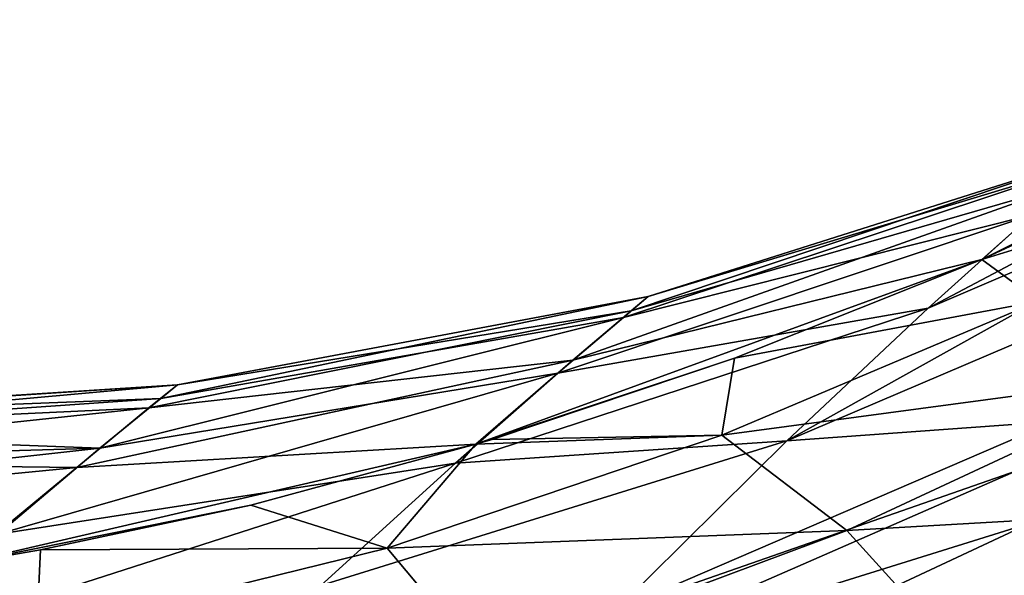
# Model space of a CAD drawing. Header units: metres. Extents: x -90 to 90, y -173 to 74.
# Tile 380 of 564: x -25.5 to -20.42, y 13.17 to 16.03. Entities that reach past the tile are written whole.
import ezdxf

# ---------------------------------------------------------------- set-up
doc = ezdxf.new("R2010")
doc.units = ezdxf.units.M
doc.layers.add('solid_509418', color=7, linetype='CONTINUOUS')

msp = doc.modelspace()

# ---------------------------------------------------------------- linework, layer by layer
at = {"layer": 'solid_509418'}
for points in [[(-20.53849, 14.79709, 9.561933), (-19.295498, 15.374451, 8.678898), (-18.056433, 16.034826, 7.690956)], [(-20.107094, 15.181157, 5.369294), (-20.53849, 14.79709, 9.561933), (-18.056433, 16.034826, 7.690956)], [(-20.815004, 14.545562, -11.499904), (-18.130028, 15.966063, -8.410981), (-18.657557, 15.470869, -12.346354)], [(-20.815004, 14.545562, -11.499904), (-20.28068, 15.027781, -7.33973), (-18.130028, 15.966063, -8.410981)], [(-21.544336, 13.861191, -15.574442), (-18.657557, 15.470869, -12.346354), (-19.347374, 14.799446, -16.193634)], [(-21.544336, 13.861191, -15.574442), (-20.815004, 14.545562, -11.499904), (-18.657557, 15.470869, -12.346354)], [(-22.347486, 14.531956, 3.481057), (-20.107094, 15.181157, 5.369294), (-19.914482, 15.349508, 1.130473)], [(-22.259151, 14.606112, -0.356567), (-22.347486, 14.531956, 3.481057), (-19.914482, 15.349508, 1.130473)], [(-22.259151, 14.606112, -0.356567), (-19.914482, 15.349508, 1.130473), (-19.973715, 15.297936, -3.118492)], [(-18.705185, 15.361857, 10.492991), (-19.295498, 15.374451, 8.678898), (-20.53849, 14.79709, 9.561933)], [(-20.24501, 14.582122, 11.560014), (-18.705185, 15.361857, 10.492991), (-20.53849, 14.79709, 9.561933)], [(-22.387545, 14.4982, -4.191844), (-19.973715, 15.297936, -3.118492), (-20.28068, 15.027781, -7.33973)], [(-22.387545, 14.4982, -4.191844), (-22.259151, 14.606112, -0.356567), (-19.973715, 15.297936, -3.118492)], [(-22.64749, 14.277071, 7.296474), (-20.53849, 14.79709, 9.561933), (-20.107094, 15.181157, 5.369294)], [(-22.347486, 14.531956, 3.481057), (-22.64749, 14.277071, 7.296474), (-20.107094, 15.181157, 5.369294)], [(-22.725319, 14.210166, -8.00055), (-20.28068, 15.027781, -7.33973), (-20.815004, 14.545562, -11.499904)], [(-22.725319, 14.210166, -8.00055), (-22.387545, 14.4982, -4.191844), (-20.28068, 15.027781, -7.33973)], [(-23.148161, 13.843576, 11.07592), (-21.815107, 14.287717, 10.359979), (-20.53849, 14.79709, 9.561933)], [(-22.64749, 14.277071, 7.296474), (-23.148161, 13.843576, 11.07592), (-20.53849, 14.79709, 9.561933)], [(-20.24501, 14.582122, 11.560014), (-20.53849, 14.79709, 9.561933), (-21.815107, 14.287717, 10.359979)], [(-21.544336, 13.861191, -15.574442), (-19.347374, 14.799446, -16.193634), (-20.166368, 13.961264, -19.955563)], [(-24.773699, 14.080822, -3.382323), (-22.259151, 14.606112, -0.356567), (-22.387545, 14.4982, -4.191844)], [(-24.773699, 14.080822, -3.382323), (-24.687462, 14.150521, 0.511622), (-22.259151, 14.606112, -0.356567)], [(-24.687462, 14.150521, 0.511622), (-22.347486, 14.531956, 3.481057), (-22.259151, 14.606112, -0.356567)], [(-21.879652, 13.890784, 12.51809), (-20.24501, 14.582122, 11.560014), (-21.815107, 14.287717, 10.359979)], [(-19.492983, 14.211028, 13.247728), (-20.24501, 14.582122, 11.560014), (-21.879652, 13.890784, 12.51809)], [(-24.834726, 14.031248, 4.402811), (-22.64749, 14.277071, 7.296474), (-22.347486, 14.531956, 3.481057)], [(-24.687462, 14.150521, 0.511622), (-24.834726, 14.031248, 4.402811), (-22.347486, 14.531956, 3.481057)], [(-23.254099, 13.746729, -11.762051), (-20.815004, 14.545562, -11.499904), (-21.544336, 13.861191, -15.574442)], [(-23.254099, 13.746729, -11.762051), (-22.725319, 14.210166, -8.00055), (-20.815004, 14.545562, -11.499904)], [(-25.088282, 13.823136, -7.258173), (-22.387545, 14.4982, -4.191844), (-22.725319, 14.210166, -8.00055)], [(-25.088282, 13.823136, -7.258173), (-24.773699, 14.080822, -3.382323), (-22.387545, 14.4982, -4.191844)], [(-25.206787, 13.724656, 8.270805), (-23.148161, 13.843576, 11.07592), (-22.64749, 14.277071, 7.296474)], [(-24.834726, 14.031248, 4.402811), (-25.206787, 13.724656, 8.270805), (-22.64749, 14.277071, 7.296474)], [(-23.148161, 13.843576, 11.07592), (-23.064224, 13.868909, 11.034448), (-21.815107, 14.287717, 10.359979)], [(-21.879652, 13.890784, 12.51809), (-21.815107, 14.287717, 10.359979), (-23.064224, 13.868909, 11.034448)], [(-25.613232, 13.380797, -11.097625), (-22.725319, 14.210166, -8.00055), (-23.254099, 13.746729, -11.762051)], [(-25.613232, 13.380797, -11.097625), (-25.088282, 13.823136, -7.258173), (-22.725319, 14.210166, -8.00055)], [(-21.235466, 13.399337, 14.24128), (-19.492983, 14.211028, 13.247728), (-21.879652, 13.890784, 12.51809)], [(-18.657568, 13.546921, 14.801009), (-19.492983, 14.211028, 13.247728), (-21.235466, 13.399337, 14.24128)], [(-24.687462, 14.150521, 0.511622), (-27.156862, 13.992933, 1.063298), (-27.252859, 13.918186, 3.617108)], [(-24.687462, 14.150521, 0.511622), (-27.252859, 13.918186, 3.617108), (-24.834726, 14.031248, 4.402811)], [(-24.687462, 14.150521, 0.511622), (-27.164017, 13.987384, -1.420707), (-27.156862, 13.992933, 1.063298)], [(-24.773699, 14.080822, -3.382323), (-27.164017, 13.987384, -1.420707), (-24.687462, 14.150521, 0.511622)], [(-24.773699, 14.080822, -3.382323), (-27.267311, 13.906845, -3.859547), (-27.164017, 13.987384, -1.420707)], [(-25.088282, 13.823136, -7.258173), (-27.267311, 13.906845, -3.859547), (-24.773699, 14.080822, -3.382323)], [(-24.834726, 14.031248, 4.402811), (-27.252859, 13.918186, 3.617108), (-27.464188, 13.752023, 6.294028)], [(-24.834726, 14.031248, 4.402811), (-27.464188, 13.752023, 6.294028), (-25.206787, 13.724656, 8.270805)], [(-21.544336, 13.861191, -15.574442), (-20.166368, 13.961264, -19.955563), (-22.429079, 12.984517, -19.558243)], [(-20.359198, 13.707365, -20.541513), (-22.429079, 12.984517, -19.558243), (-20.166368, 13.961264, -19.955563)], [(-25.088282, 13.823136, -7.258173), (-27.461124, 13.754121, -6.267397), (-27.267311, 13.906845, -3.859547)], [(-23.605663, 13.308318, 13.338998), (-21.879652, 13.890784, 12.51809), (-23.148161, 13.843576, 11.07592)], [(-21.235466, 13.399337, 14.24128), (-21.879652, 13.890784, 12.51809), (-23.605663, 13.308318, 13.338998)], [(-21.879652, 13.890784, 12.51809), (-23.064224, 13.868909, 11.034448), (-23.148161, 13.843576, 11.07592)], [(-25.088282, 13.823136, -7.258173), (-27.740324, 13.530348, -8.655852), (-27.461124, 13.754121, -6.267397)], [(-25.613232, 13.380797, -11.097625), (-27.740324, 13.530348, -8.655852), (-25.088282, 13.823136, -7.258173)], [(-25.809879, 13.22699, 12.130486), (-24.30961, 13.529538, 11.599574), (-23.148161, 13.843576, 11.07592)], [(-25.206787, 13.724656, 8.270805), (-25.809879, 13.22699, 12.130486), (-23.148161, 13.843576, 11.07592)], [(-23.605663, 13.308318, 13.338998), (-23.148161, 13.843576, 11.07592), (-24.30961, 13.529538, 11.599574)], [(-23.947535, 13.114267, -15.461255), (-21.544336, 13.861191, -15.574442), (-22.429079, 12.984517, -19.558243)], [(-23.947535, 13.114267, -15.461255), (-23.254099, 13.746729, -11.762051), (-21.544336, 13.861191, -15.574442)], [(-25.206787, 13.724656, 8.270805), (-27.464188, 13.752023, 6.294028), (-27.814177, 13.470825, 9.186292)], [(-25.206787, 13.724656, 8.270805), (-27.814177, 13.470825, 9.186292), (-25.809879, 13.22699, 12.130486)], [(-26.320879, 12.758562, -14.886857), (-23.254099, 13.746729, -11.762051), (-23.947535, 13.114267, -15.461255)], [(-26.320879, 12.758562, -14.886857), (-25.613232, 13.380797, -11.097625), (-23.254099, 13.746729, -11.762051)], [(-20.359198, 13.707365, -20.541513), (-22.683025, 12.69101, -20.24766), (-22.429079, 12.984517, -19.558243)], [(-20.28899, 13.43721, -21.114841), (-22.683025, 12.69101, -20.24766), (-20.359198, 13.707365, -20.541513)], [(-25.809879, 13.22699, 12.130486), (-25.393684, 13.298985, 12.000349), (-24.30961, 13.529538, 11.599574)], [(-23.605663, 13.308318, 13.338998), (-24.30961, 13.529538, 11.599574), (-25.393684, 13.298985, 12.000349)], [(-20.521544, 12.611627, 15.82106), (-18.657568, 13.546921, 14.801009), (-21.235466, 13.399337, 14.24128)], [(-19.476046, 11.690815, 17.073513), (-18.657568, 13.546921, 14.801009), (-20.521544, 12.611627, 15.82106)], [(-20.28899, 13.43721, -21.114841), (-22.640057, 12.33625, -20.921621), (-22.683025, 12.69101, -20.24766)], [(-20.134003, 13.076374, -21.617237), (-22.640057, 12.33625, -20.921621), (-20.28899, 13.43721, -21.114841)], [(-23.098824, 12.70218, 15.095896), (-21.235466, 13.399337, 14.24128), (-23.605663, 13.308318, 13.338998)], [(-20.521544, 12.611627, 15.82106), (-21.235466, 13.399337, 14.24128), (-23.098824, 12.70218, 15.095896)], [(-25.414354, 12.86156, 13.986536), (-23.605663, 13.308318, 13.338998), (-25.393684, 13.298985, 12.000349)], [(-23.098824, 12.70218, 15.095896), (-23.605663, 13.308318, 13.338998), (-25.414354, 12.86156, 13.986536)], [(-25.414354, 12.86156, 13.986536), (-25.393684, 13.298985, 12.000349), (-25.809879, 13.22699, 12.130486)], [(-25.414354, 12.86156, 13.986536), (-25.809879, 13.22699, 12.130486), (-27.377504, 13.042007, 12.494335)]]:
    msp.add_3dface(points, dxfattribs=at)

doc.saveas('drawing.dxf')
